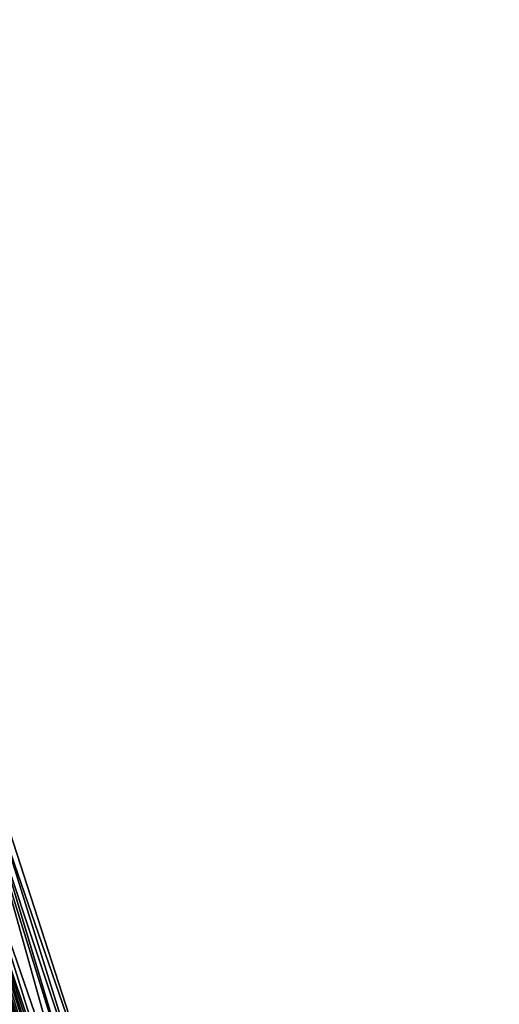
# Model space of a CAD drawing. Header units: feet. Extents: x 2004186 to 2014793, y 836912 to 864902.
# Tile 828 of 974: x 2004683 to 2004712, y 858615 to 858675. Entities that reach past the tile are written whole.
import ezdxf

# ---------------------------------------------------------------- set-up
doc = ezdxf.new("R2010")
doc.units = ezdxf.units.FT
doc.header["$LTSCALE"] = 100
doc.header["$MEASUREMENT"] = 0
doc.layers.add('I-77 SB_MM21-27-Surface-Border', color=7, linetype='Continuous')
doc.layers.add('I-77 SB_MM21-27-Surface-TIN', color=7, linetype='Continuous')

msp = doc.modelspace()

# ---------------------------------------------------------------- linework, layer by layer
at = {"layer": 'I-77 SB_MM21-27-Surface-Border', "color": 3, "linetype": 'ByBlock', "lineweight": -2}
msp.add_polyline3d([(2004607.305, 858854.142, 450.469), (2004612.704, 858834.869, 450.693), (2004618.864, 858815.842, 450.88), (2004625.024, 858796.815, 451.074), (2004631.754, 858777.973, 451.256), (2004638.293, 858759.068, 451.416), (2004644.832, 858740.164, 451.569), (2004650.991, 858721.137, 451.746), (2004657.15, 858702.109, 451.928), (2004663.309, 858683.082, 452.126), (2004669.658, 858664.117, 452.324), (2004675.626, 858645.028, 452.526), (2004681.781, 858625.995, 452.706), (2004687.934, 858606.966, 452.931), (2004693.706, 858587.815, 453.175), (2004699.669, 858568.724, 453.386), (2004705.442, 858549.573, 453.603), (2004711.785, 858530.605, 453.784)], dxfattribs=at)
at = {"layer": 'I-77 SB_MM21-27-Surface-TIN', "color": 128, "linetype": 'ByBlock', "lineweight": -2}
for points in [[(2004681.4, 858625.872, 452.738), (2004681.019, 858625.749, 452.762), (2004687.363, 858606.782, 452.975)], [(2004681.781, 858625.995, 452.706), (2004681.4, 858625.872, 452.738), (2004687.934, 858606.966, 452.931)], [(2004681.4, 858625.872, 452.738), (2004687.363, 858606.782, 452.975), (2004687.934, 858606.966, 452.931)], [(2004679.687, 858625.32, 452.893), (2004679.306, 858625.197, 452.927), (2004685.65, 858606.23, 453.13)], [(2004680.829, 858625.688, 452.778), (2004679.687, 858625.32, 452.893), (2004686.221, 858606.414, 453.073)], [(2004679.687, 858625.32, 452.893), (2004685.65, 858606.23, 453.13), (2004686.221, 858606.414, 453.073)], [(2004681.019, 858625.749, 452.762), (2004680.829, 858625.688, 452.778), (2004686.792, 858606.598, 453.021)], [(2004680.829, 858625.688, 452.778), (2004686.221, 858606.414, 453.073), (2004686.792, 858606.598, 453.021)], [(2004681.019, 858625.749, 452.762), (2004686.792, 858606.598, 453.021), (2004687.363, 858606.782, 452.975)], [(2004678.355, 858624.89, 452.982), (2004677.593, 858624.644, 453.009), (2004683.746, 858605.615, 453.219)], [(2004678.735, 858625.013, 452.963), (2004678.355, 858624.89, 452.982), (2004684.508, 858605.861, 453.199)], [(2004678.355, 858624.89, 452.982), (2004683.746, 858605.615, 453.219), (2004684.508, 858605.861, 453.199)], [(2004678.735, 858625.013, 452.963), (2004684.888, 858605.984, 453.181), (2004678.887, 858625.062, 452.954)], [(2004678.735, 858625.013, 452.963), (2004684.508, 858605.861, 453.199), (2004684.888, 858605.984, 453.181)], [(2004679.116, 858625.136, 452.941), (2004678.887, 858625.062, 452.954), (2004685.033, 858606.031, 453.173)], [(2004684.888, 858605.984, 453.181), (2004685.033, 858606.031, 453.173), (2004678.887, 858625.062, 452.954)], [(2004679.306, 858625.197, 452.927), (2004679.116, 858625.136, 452.941), (2004685.269, 858606.107, 453.159)], [(2004679.116, 858625.136, 452.941), (2004685.033, 858606.031, 453.173), (2004685.269, 858606.107, 453.159)], [(2004679.306, 858625.197, 452.927), (2004685.459, 858606.168, 453.147), (2004685.65, 858606.23, 453.13)], [(2004679.306, 858625.197, 452.927), (2004685.269, 858606.107, 453.159), (2004685.459, 858606.168, 453.147)], [(2004677.593, 858624.644, 453.009), (2004676.642, 858624.337, 453.032), (2004683.366, 858605.492, 453.225)], [(2004676.642, 858624.337, 453.032), (2004682.985, 858605.369, 453.235), (2004683.366, 858605.492, 453.225)], [(2004676.642, 858624.337, 453.032), (2004682.224, 858605.123, 453.252), (2004682.985, 858605.369, 453.235)], [(2004677.593, 858624.644, 453.009), (2004683.366, 858605.492, 453.225), (2004683.746, 858605.615, 453.219)]]:
    msp.add_3dface(points, dxfattribs=at)

doc.saveas('drawing.dxf')
